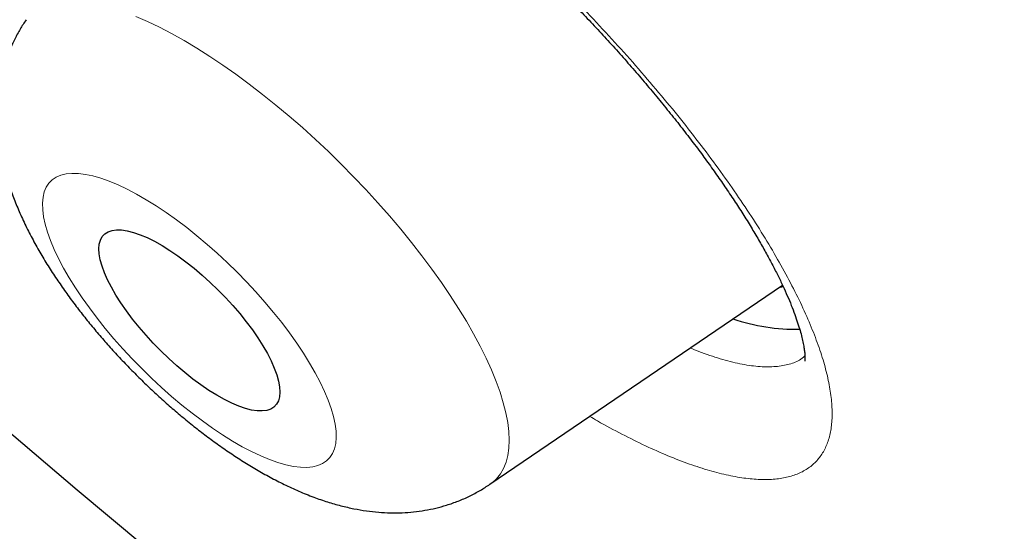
# Model space of a CAD drawing. Header units: millimetres. Extents: x 8 to 450, y 12 to 574.
# Tile 29 of 656: x 393.61 to 397.27, y 142.18 to 144.09. Entities that reach past the tile are written whole.
import ezdxf

# ---------------------------------------------------------------- set-up
doc = ezdxf.new("R2010")
doc.units = ezdxf.units.MM

msp = doc.modelspace()

# ---------------------------------------------------------------- linework, layer by layer
at = {"color": 7, "linetype": 'Continuous', "lineweight": 30}
for p, q in [((395.3559, 142.3593), (396.4428, 143.0999)), ((396.4297, 143.0909), (396.4458, 143.0945))]:
    msp.add_line(p, q, dxfattribs=at)
at = {"color": 7, "linetype": 'Continuous', "lineweight": 30, "flags": 128}
for points in [[(399.9766, 137.4923), (399.0991, 138.1404), (398.2201, 138.804), (397.34, 139.4825), (396.4596, 140.1755), (395.5795, 140.8827), (394.7002, 141.6033), (393.8224, 142.337), (392.9466, 143.0833), (392.0735, 143.8417), (391.2036, 144.6116), (390.3376, 145.3925), (389.476, 146.1838), (388.6195, 146.9851), (387.7686, 147.7958), (386.9238, 148.6152), (386.0859, 149.443), (385.2554, 150.2784), (384.4327, 151.121), (383.6186, 151.9701), (382.8135, 152.8252), (382.018, 153.6856), (381.2326, 154.5508), (380.4579, 155.4203)], [(394.2562, 143.1626), (394.2862, 143.1372), (394.3159, 143.1103), (394.3449, 143.0824), (394.3731, 143.0535), (394.4002, 143.0239), (394.426, 142.9939), (394.4503, 142.9637), (394.4729, 142.9335), (394.4936, 142.9036), (394.5123, 142.8742), (394.5287, 142.8456), (394.5429, 142.818), (394.5545, 142.7916), (394.5637, 142.7666), (394.5702, 142.7432), (394.5741, 142.7217), (394.5752, 142.7022), (394.5737, 142.6848), (394.5694, 142.6696), (394.5625, 142.6569), (394.553, 142.6467), (394.541, 142.6391), (394.5265, 142.6342), (394.5098, 142.6319), (394.4908, 142.6324), (394.4698, 142.6355), (394.4469, 142.6414), (394.4224, 142.6498), (394.3964, 142.6609), (394.3691, 142.6744), (394.3408, 142.6903), (394.3117, 142.7084), (394.282, 142.7287), (394.2519, 142.7508), (394.2217, 142.7747), (394.1917, 142.8002), (394.162, 142.827), (394.133, 142.855), (394.1048, 142.8839), (394.0777, 142.9135), (394.0519, 142.9435), (394.0276, 142.9737), (394.005, 143.0039), (393.9843, 143.0338), (393.9656, 143.0632), (393.9492, 143.0918), (393.935, 143.1194), (393.9234, 143.1458), (393.9142, 143.1708), (393.9077, 143.1941), (393.9038, 143.2157), (393.9027, 143.2352), (393.9042, 143.2526), (393.9084, 143.2677), (393.9153, 143.2805), (393.9249, 143.2907), (393.9369, 143.2983), (393.9514, 143.3032), (393.9681, 143.3055), (393.9871, 143.305), (394.0081, 143.3019), (394.031, 143.296), (394.0555, 143.2875), (394.0815, 143.2765), (394.1087, 143.263), (394.1371, 143.2471), (394.1662, 143.2289), (394.1959, 143.2087), (394.226, 143.1866), (394.2562, 143.1626)]]:
    msp.add_lwpolyline(points, dxfattribs=at)
at = {"color": 252, "linetype": 'Continuous', "lineweight": 0, "flags": 128}
for points in [[(394.0401, 144.099), (394.0831, 144.0802), (394.1273, 144.0589), (394.1728, 144.0353), (394.2192, 144.0093), (394.2664, 143.9811), (394.3144, 143.9507), (394.363, 143.9182), (394.412, 143.8838), (394.4614, 143.8475), (394.5108, 143.8094), (394.5603, 143.7696)], [(394.5603, 143.7696), (394.6096, 143.7283), (394.6587, 143.6856), (394.7073, 143.6416), (394.7554, 143.5964), (394.8028, 143.5501), (394.8493, 143.503), (394.8948, 143.4551), (394.9392, 143.4065), (394.9823, 143.3575), (395.0241, 143.3082), (395.0644, 143.2586), (395.1031, 143.2091), (395.14, 143.1596), (395.1751, 143.1103), (395.2083, 143.0615), (395.2394, 143.0132), (395.2684, 142.9655), (395.2952, 142.9187), (395.3196, 142.8728), (395.3418, 142.828), (395.3615, 142.7844), (395.3787, 142.7421), (395.3933, 142.7014), (395.4054, 142.6622), (395.4149, 142.6247), (395.4217, 142.589), (395.4259, 142.5552), (395.4273, 142.5235), (395.4262, 142.4939), (395.4223, 142.4664), (395.4157, 142.4413), (395.4066, 142.4185), (395.3948, 142.3981), (395.3804, 142.3802), (395.3634, 142.3648), (395.3559, 142.3593)], [(394.211, 142.6539), (394.2491, 142.6234), (394.2871, 142.5947), (394.3249, 142.5678), (394.3623, 142.5428), (394.3991, 142.5199), (394.4351, 142.4992), (394.4702, 142.4808), (394.5041, 142.4647), (394.5368, 142.4511), (394.5679, 142.44), (394.5975, 142.4316), (394.6254, 142.4257), (394.6513, 142.4224), (394.6753, 142.4219), (394.6971, 142.424), (394.7167, 142.4287), (394.7339, 142.4361), (394.7488, 142.4461), (394.7612, 142.4586), (394.771, 142.4736), (394.7782, 142.491), (394.7828, 142.5108), (394.7848, 142.5327), (394.784, 142.5568), (394.7807, 142.5829), (394.7747, 142.6109), (394.7661, 142.6406), (394.7549, 142.672), (394.7412, 142.7047), (394.7251, 142.7388), (394.7065, 142.774), (394.6858, 142.8101), (394.6628, 142.847), (394.6378, 142.8845), (394.6108, 142.9224), (394.582, 142.9605), (394.5516, 142.9987), (394.5196, 143.0367), (394.4862, 143.0744), (394.4517, 143.1116), (394.4161, 143.1481), (394.3796, 143.1837), (394.3425, 143.2182), (394.3049, 143.2516), (394.2669, 143.2835), (394.2288, 143.3139), (394.1908, 143.3427), (394.153, 143.3696), (394.1156, 143.3946), (394.0788, 143.4175), (394.0428, 143.4382), (394.0077, 143.4566), (393.9738, 143.4727), (393.9411, 143.4863), (393.9099, 143.4973), (393.8804, 143.5058), (393.8525, 143.5117), (393.8266, 143.5149), (393.8026, 143.5155), (393.7808, 143.5134), (393.7612, 143.5087), (393.744, 143.5013), (393.7291, 143.4913), (393.7167, 143.4788), (393.7069, 143.4638), (393.6997, 143.4464), (393.6951, 143.4266), (393.6931, 143.4046), (393.6938, 143.3805), (393.6972, 143.3544), (393.7032, 143.3265), (393.7118, 143.2967), (393.723, 143.2654), (393.7367, 143.2326), (393.7528, 143.1986), (393.7713, 143.1634), (393.7921, 143.1273), (393.8151, 143.0904), (393.8401, 143.0529), (393.8671, 143.015), (393.8959, 142.9769), (393.9263, 142.9387), (393.9583, 142.9007), (393.9917, 142.863), (394.0262, 142.8258), (394.0618, 142.7893), (394.0982, 142.7537), (394.1354, 142.7192), (394.173, 142.6858), (394.211, 142.6539)]]:
    msp.add_lwpolyline(points, dxfattribs=at)
at = {"color": 7, "linetype": 'Continuous', "lineweight": 30}
msp.add_arc((396.4923, 143.6669), 0.731, 251.3455, 271.1354, dxfattribs=at)
at = {"color": 252, "linetype": 'Continuous', "lineweight": 0}
for points, knots in [([(364.4884, 195.4899), (364.5249, 195.5311), (364.765, 195.8021), (365.3112, 196.2003), (366.1301, 196.6762), (367.059, 197.033), (368.0826, 197.2816), (369.2012, 197.4182), (370.4103, 197.443), (371.7063, 197.3559), (373.085, 197.1571), (374.5423, 196.8473), (376.0734, 196.4274), (377.6735, 195.8987), (379.3377, 195.263), (381.0606, 194.5222), (382.8369, 193.6786), (384.661, 192.735), (386.5271, 191.6942), (388.4294, 190.5595), (390.3619, 189.3346), (392.3184, 188.0232), (394.2929, 186.6295), (396.2792, 185.1579), (398.2709, 183.613), (400.2618, 181.9997), (402.2456, 180.3231), (404.2162, 178.5883), (406.1673, 176.8009), (408.0927, 174.9666), (409.9865, 173.091), (411.8426, 171.1801), (413.6552, 169.2399), (415.4186, 167.2765), (417.1273, 165.296), (418.7759, 163.3048), (420.3591, 161.309), (421.8721, 159.3149), (423.31, 157.3289), (424.6684, 155.3572), (425.9429, 153.4059), (427.1295, 151.4813), (428.2246, 149.5893), (429.2246, 147.7359), (430.1265, 145.927), (430.9273, 144.1683), (431.6246, 142.4652), (432.2162, 140.8231), (432.7002, 139.2473), (433.075, 137.7426), (433.3396, 136.3138), (433.493, 134.9654), (433.5349, 133.7017), (433.465, 132.5265), (433.2834, 131.4438), (432.9917, 130.456), (432.5868, 129.5702), (432.1181, 128.8268), (431.7347, 128.4289), (431.5641, 128.2518)], [0, 0, 0, 0, 0.003203, 0.021066, 0.038929, 0.056792, 0.074655, 0.092519, 0.110382, 0.128245, 0.146108, 0.163971, 0.181834, 0.199697, 0.21756, 0.235424, 0.253287, 0.27115, 0.289013, 0.306876, 0.324739, 0.342602, 0.360465, 0.378329, 0.396192, 0.414055, 0.431918, 0.449781, 0.467644, 0.485507, 0.50337, 0.521234, 0.539097, 0.55696, 0.574823, 0.592686, 0.610549, 0.628412, 0.646275, 0.664139, 0.682002, 0.699865, 0.717728, 0.735591, 0.753454, 0.771317, 0.78918, 0.807044, 0.824907, 0.84277, 0.860633, 0.878496, 0.896359, 0.914222, 0.932085, 0.949949, 0.967812, 0.985675, 1, 1, 1, 1]), ([(395.1371, 144.652), (395.1376, 144.6516), (395.1717, 144.6236), (395.2396, 144.5666), (395.3404, 144.4783), (395.4403, 144.3871), (395.5386, 144.2935), (395.635, 144.1981), (395.729, 144.1011), (395.8203, 144.0028), (395.9086, 143.9037), (395.9933, 143.8044), (396.074, 143.7055), (396.1503, 143.6072), (396.222, 143.5099), (396.2888, 143.414), (396.3504, 143.3202), (396.4063, 143.2288), (396.4563, 143.1403), (396.5003, 143.0549), (396.5381, 142.973), (396.5696, 142.8951), (396.5945, 142.8216), (396.6125, 142.7529), (396.6238, 142.689), (396.6283, 142.6303), (396.626, 142.5772), (396.6169, 142.5299), (396.6009, 142.4888), (396.5781, 142.4538), (396.5487, 142.425), (396.5129, 142.4027), (396.4708, 142.387), (396.4224, 142.3781), (396.3681, 142.376), (396.3081, 142.3804), (396.2428, 142.3915), (396.1725, 142.4093), (396.0973, 142.4337), (396.0176, 142.4646), (395.9339, 142.5017), (395.8464, 142.5452), (395.7771, 142.5821), (395.7363, 142.6062), (395.7267, 142.6119)], [0, 0, 0, 0, 0.000331, 0.025033, 0.049819, 0.074633, 0.099419, 0.124121, 0.148822, 0.173608, 0.198421, 0.223207, 0.247908, 0.272626, 0.297429, 0.32226, 0.347062, 0.371781, 0.396526, 0.421356, 0.446214, 0.471044, 0.49579, 0.520561, 0.545417, 0.570301, 0.595157, 0.619928, 0.644712, 0.66958, 0.694478, 0.719346, 0.74413, 0.768908, 0.793771, 0.818662, 0.843525, 0.868303, 0.893059, 0.9179, 0.94277, 0.96761, 0.992366, 1, 1, 1, 1]), ([(396.1003, 142.8665), (396.1108, 142.8621), (396.15, 142.8454), (396.2121, 142.8251), (396.286, 142.806), (396.3526, 142.7963), (396.4121, 142.7952), (396.4634, 142.8032), (396.5018, 142.8168), (396.5195, 142.8311), (396.5262, 142.8364)], [0, 0, 0, 0, 0.052045, 0.195421, 0.338958, 0.483009, 0.627061, 0.770599, 0.914206, 1, 1, 1, 1])]:
    msp.add_open_spline(points, degree=3, knots=knots, dxfattribs=at)
msp.add_open_spline([(364.5173, 179.1095), (363.0771, 182.8474), (361.8719, 189.356), (365.3648, 194.7314), (373.6266, 194.901), (385.3996, 189.839), (398.8913, 180.316), (412.0479, 167.7818), (422.8663, 154.1446), (427.4218, 145.702), (428.862, 141.9641)], degree=3, dxfattribs=at)
at = {"color": 7, "linetype": 'Continuous', "lineweight": 30}
for points, knots in [([(394.057, 145.2232), (394.057, 145.2231), (394.0569, 145.2231), (394.0601, 145.2236), (394.0666, 145.2241), (394.0763, 145.2242), (394.0891, 145.2236), (394.1049, 145.222), (394.1238, 145.2192), (394.1456, 145.215), (394.1702, 145.2093), (394.1973, 145.2018), (394.2269, 145.1925), (394.2589, 145.1814), (394.2935, 145.1683), (394.3308, 145.1529), (394.3704, 145.1354), (394.4117, 145.1159), (394.4547, 145.0944), (394.4994, 145.0709), (394.5462, 145.045), (394.5946, 145.017), (394.6443, 144.9871), (394.6952, 144.9552), (394.7472, 144.9213), (394.8004, 144.8856), (394.8544, 144.848), (394.9091, 144.8088), (394.9644, 144.7679), (395.0202, 144.7254), (395.0767, 144.6811), (395.1193, 144.6469), (395.153, 144.6193), (395.1868, 144.5914), (395.2346, 144.551), (395.2912, 144.5021), (395.3476, 144.4521), (395.4039, 144.401), (395.4598, 144.3489), (395.5153, 144.296), (395.5704, 144.2422), (395.6247, 144.1878), (395.6781, 144.1331), (395.7305, 144.0781), (395.7817, 144.0229), (395.832, 143.9675), (395.8811, 143.9119), (395.929, 143.8562), (395.9756, 143.8007), (396.0207, 143.7453), (396.0644, 143.6903), (396.1064, 143.6358), (396.1464, 143.5823), (396.1843, 143.5299), (396.2206, 143.4782), (396.2551, 143.4271), (396.2879, 143.3768), (396.3188, 143.3276), (396.3475, 143.2798), (396.374, 143.2335), (396.3983, 143.1892), (396.4202, 143.1469), (396.4398, 143.1069), (396.4571, 143.069), (396.4724, 143.0331), (396.4857, 142.999), (396.4969, 142.9672), (396.5062, 142.938), (396.5135, 142.9116), (396.5189, 142.8882), (396.5227, 142.868), (396.5251, 142.8511), (396.5262, 142.8377), (396.5265, 142.8277), (396.5263, 142.8211), (396.5259, 142.8171), (396.5259, 142.8169), (396.5258, 142.8168)], [0, 0, 0, 0, 0.006619, 0.018081, 0.029578, 0.041189, 0.052967, 0.064942, 0.077123, 0.089505, 0.102072, 0.114803, 0.127415, 0.140082, 0.153183, 0.166611, 0.180259, 0.194064, 0.207361, 0.221325, 0.23534, 0.249439, 0.263632, 0.277884, 0.292153, 0.306568, 0.321047, 0.335533, 0.349939, 0.364551, 0.379176, 0.393842, 0.397557, 0.40531, 0.419992, 0.434625, 0.449258, 0.463922, 0.478652, 0.49339, 0.50815, 0.522956, 0.537713, 0.552349, 0.567007, 0.581667, 0.596323, 0.611007, 0.625741, 0.64033, 0.655028, 0.669687, 0.684183, 0.698461, 0.712772, 0.727203, 0.741644, 0.756049, 0.770381, 0.784599, 0.798664, 0.812535, 0.826173, 0.839558, 0.852985, 0.866492, 0.879876, 0.893095, 0.906105, 0.918868, 0.931352, 0.943533, 0.9554, 0.966955, 0.978238, 0.990042, 1, 1, 1, 1]), ([(393.6322, 144.0869), (393.6245, 144.0753), (393.6092, 144.0518), (393.5894, 144.0147), (393.572, 143.9763), (393.5574, 143.9368), (393.5455, 143.8965), (393.5364, 143.8556), (393.5299, 143.814), (393.5261, 143.7718), (393.5249, 143.729), (393.5263, 143.6855), (393.5303, 143.6412), (393.5372, 143.5959), (393.5469, 143.5492), (393.5596, 143.5009), (393.5757, 143.451), (393.5952, 143.3994), (393.6179, 143.3469), (393.6435, 143.2943), (393.6716, 143.2422), (393.7015, 143.1911), (393.733, 143.1412), (393.766, 143.0924), (393.8003, 143.0447), (393.8358, 142.9978), (393.8726, 142.9519), (393.9105, 142.9069), (393.9494, 142.8627), (393.9894, 142.8194), (394.0304, 142.777), (394.0723, 142.7356), (394.115, 142.6952), (394.1586, 142.6559), (394.1957, 142.6238), (394.2184, 142.6051), (394.2261, 142.5987)], [0, 0, 0, 0, 0.023704, 0.04791, 0.072109, 0.096355, 0.12071, 0.145246, 0.170051, 0.195231, 0.220915, 0.247262, 0.274463, 0.302739, 0.332325, 0.363441, 0.396199, 0.430483, 0.465845, 0.50152, 0.536781, 0.571356, 0.605195, 0.638363, 0.670957, 0.703081, 0.734831, 0.76629, 0.797534, 0.828627, 0.859632, 0.890606, 0.921599, 0.952655, 0.983832, 1, 1, 1, 1]), ([(391.7592, 143.636), (391.9131, 143.501), (392.221, 143.231), (392.684, 142.8301), (393.1477, 142.4323), (393.6123, 142.0379), (394.0776, 141.6467), (394.7007, 141.1283), (395.4817, 140.4886), (396.4203, 139.7358), (397.3591, 138.999), (398.2977, 138.2787), (399.2366, 137.5733), (399.8612, 137.1175), (400.1738, 136.8894)], [0, 0, 0, 0, 0.055288, 0.110574, 0.165869, 0.221182, 0.276524, 0.331906, 0.443242, 0.55447, 0.665673, 0.776939, 0.888353, 1, 1, 1, 1]), ([(392.0166, 143.1488), (392.0937, 143.0816), (392.245, 142.9495), (392.4683, 142.756), (392.6837, 142.5703), (392.8912, 142.3924), (393.0908, 142.2222), (393.2825, 142.0595), (393.4719, 141.8995), (393.6585, 141.7426), (393.8415, 141.5892), (394.0148, 141.4446), (394.1782, 141.3087), (394.3292, 141.1834), (394.4682, 141.0685), (394.5954, 140.9635), (394.7137, 140.8661), (394.8229, 140.7763), (394.923, 140.694), (395.0156, 140.6181), (395.1, 140.5489), (395.1762, 140.4866), (395.2423, 140.4326), (395.2991, 140.3861), (395.3418, 140.3512), (395.373, 140.3258), (395.3943, 140.3083), (395.4133, 140.2928), (395.43, 140.2793), (395.4442, 140.2676), (395.4586, 140.2559), (395.4752, 140.2424), (395.497, 140.2246), (395.5244, 140.2023), (395.558, 140.1748), (395.5978, 140.1424), (395.6439, 140.1049), (395.696, 140.0624), (395.7522, 140.0166), (395.8296, 139.9537), (395.923, 139.8776), (396.0294, 139.7911), (396.12, 139.7174), (396.196, 139.6556), (396.2591, 139.6042), (396.3198, 139.5549), (396.3807, 139.5053), (396.4439, 139.454), (396.5094, 139.4006), (396.5765, 139.3461), (396.6416, 139.293), (396.6979, 139.2471), (396.7436, 139.2099), (396.7826, 139.1781), (396.8232, 139.1451), (396.869, 139.1078), (396.9741, 139.0221), (397.0833, 138.9329), (397.1946, 138.842), (397.2526, 138.7945), (397.3105, 138.7471), (397.3682, 138.6999), (397.4257, 138.6528), (397.4813, 138.6072), (397.5313, 138.5662), (397.5736, 138.5314), (397.6091, 138.5023), (397.6423, 138.475), (397.6764, 138.447), (397.7134, 138.4165), (397.7563, 138.3812), (397.8067, 138.3397), (397.8665, 138.2904), (397.9346, 138.2341), (398.0115, 138.1706), (398.0845, 138.1101), (398.1479, 138.0575), (398.1962, 138.0174), (398.2367, 137.9837), (398.272, 137.9543), (398.3048, 137.927), (398.3475, 137.8914), (398.4017, 137.8462), (398.4691, 137.7899), (398.5417, 137.7291), (398.6145, 137.668), (398.6871, 137.6069), (398.7559, 137.5489), (398.8228, 137.4923), (398.879, 137.4447), (398.9253, 137.4054), (398.9623, 137.374), (398.9958, 137.3454), (399.0269, 137.319), (399.0586, 137.2919), (399.1005, 137.2561), (399.15, 137.2138), (399.2068, 137.1651), (399.2614, 137.1181), (399.3151, 137.0719), (399.3685, 137.0258), (399.4168, 136.9839), (399.4607, 136.9458), (399.4957, 136.9154), (399.5259, 136.8892), (399.5516, 136.8667), (399.5774, 136.8442), (399.607, 136.8183), (399.6397, 136.7898), (399.6724, 136.7611), (399.7038, 136.7335), (399.7358, 136.7054), (399.78, 136.6664), (399.8324, 136.6201), (399.8916, 136.5676), (399.9488, 136.5168), (399.9988, 136.4722), (400.0408, 136.4347), (400.0709, 136.4076), (400.097, 136.3842), (400.1214, 136.3623), (400.1472, 136.339), (400.1755, 136.3135), (400.2039, 136.2879), (400.2295, 136.2646), (400.2526, 136.2438), (400.2758, 136.2227), (400.3021, 136.1988), (400.3305, 136.1729), (400.3579, 136.1479), (400.3818, 136.126), (400.4042, 136.1055), (400.4288, 136.0829), (400.4584, 136.0558), (400.4915, 136.0253), (400.5254, 135.994), (400.5669, 135.9556), (400.6137, 135.9121), (400.6658, 135.8636), (400.7051, 135.8268), (400.7349, 135.7988), (400.7583, 135.7768), (400.7869, 135.7499), (400.8218, 135.7169), (400.8631, 135.6778), (400.8927, 135.6497), (400.9086, 135.6346)], [0, 0, 0, 0, 0.026414, 0.0518927, 0.0764373, 0.1000485, 0.1227265, 0.1444709, 0.1652805, 0.1870901, 0.2077657, 0.2273062, 0.2457106, 0.2629782, 0.278281, 0.2925629, 0.3058234, 0.3180624, 0.3292801, 0.3394765, 0.3491158, 0.357622, 0.3649956, 0.3712653, 0.3766456, 0.3792951, 0.3816785, 0.3837959, 0.3856474, 0.387233, 0.3885729, 0.3904269, 0.3927874, 0.3958367, 0.3995747, 0.4040014, 0.4091163, 0.4149194, 0.4213793, 0.4278595, 0.4406819, 0.4524829, 0.4632634, 0.470809, 0.4777605, 0.4842546, 0.4909685, 0.4979944, 0.5051986, 0.5127036, 0.5202093, 0.5267924, 0.5313482, 0.5353398, 0.5397099, 0.5447627, 0.5504972, 0.5744765, 0.5808734, 0.5872737, 0.5936524, 0.6000095, 0.606345, 0.6126445, 0.6183651, 0.6228596, 0.6266378, 0.6300801, 0.633832, 0.6379038, 0.6422955, 0.6480046, 0.6545412, 0.6620445, 0.6705141, 0.6799496, 0.6861707, 0.6914958, 0.6959105, 0.699588, 0.7031818, 0.706762, 0.7137353, 0.7211283, 0.729111, 0.737808, 0.7452974, 0.7532307, 0.7606769, 0.7675895, 0.771955, 0.7761337, 0.7799301, 0.7831602, 0.7865146, 0.7905309, 0.7971873, 0.803107, 0.8095827, 0.8155391, 0.8211664, 0.8275669, 0.8318419, 0.8359982, 0.8394054, 0.8420604, 0.8447384, 0.8481484, 0.852101, 0.8558383, 0.8592814, 0.8627854, 0.8667516, 0.8743674, 0.8807355, 0.8870439, 0.8940212, 0.8979519, 0.901514, 0.9044431, 0.9069933, 0.9099565, 0.9133902, 0.916828, 0.9198116, 0.9223195, 0.924859, 0.9279219, 0.9314794, 0.9347818, 0.9375025, 0.9398683, 0.9427001, 0.9461835, 0.9502891, 0.9543741, 0.9581822, 0.9649837, 0.9710151, 0.9767273, 0.9790321, 0.9816894, 0.9851111, 0.9893014, 0.9942631, 1, 1, 1, 1]), ([(394.2261, 142.5987), (394.2341, 142.5922), (394.2573, 142.5733), (394.2961, 142.5431), (394.3428, 142.5087), (394.3904, 142.4756), (394.4388, 142.4439), (394.4884, 142.4137), (394.5392, 142.3851), (394.5915, 142.3582), (394.6455, 142.3334), (394.6991, 142.3117), (394.7514, 142.2936), (394.8012, 142.2793), (394.8494, 142.2682), (394.8961, 142.2603), (394.9416, 142.2552), (394.9859, 142.2529), (395.0293, 142.2533), (395.0718, 142.2564), (395.1136, 142.2621), (395.1546, 142.2704), (395.1962, 142.2818), (395.2381, 142.2964), (395.2798, 142.3148), (395.3192, 142.3354), (395.3437, 142.3514), (395.3556, 142.3592)], [0, 0, 0, 0, 0.022826, 0.066138, 0.109839, 0.154125, 0.199139, 0.245048, 0.292035, 0.340276, 0.389876, 0.440726, 0.48684, 0.531104, 0.573217, 0.613285, 0.651588, 0.688442, 0.724135, 0.758909, 0.792961, 0.826446, 0.859484, 0.895812, 0.931609, 0.966859, 1, 1, 1, 1])]:
    msp.add_open_spline(points, degree=3, knots=knots, dxfattribs=at)

doc.saveas('drawing.dxf')
